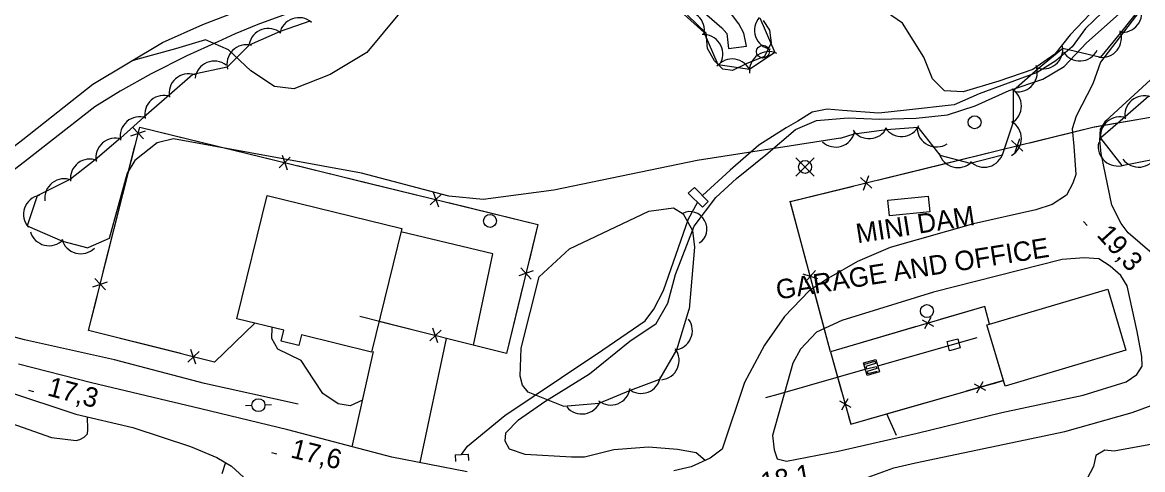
# Model space of a CAD drawing. Extents: x 646142 to 649934, y 5874075 to 5876351.
# Drawn here: x 647843.2 to 648016.1, y 5875055.4 to 5875124.3 of the extents above; entities that cross this region are included whole.
import ezdxf

# ---------------------------------------------------------------- set-up
doc = ezdxf.new("R2010")
doc.units = 0
for name, color, linetype in [('Niveau 19', 7, 'Continuous'), ('Niveau 2', 7, 'Continuous'), ('Niveau 21', 7, 'Continuous'), ('Niveau 26', 7, 'Continuous'), ('Niveau 3', 7, 'Continuous'), ('Niveau 31', 7, 'Continuous'), ('Niveau 36', 7, 'Continuous'), ('Niveau 37', 7, 'Continuous'), ('Niveau 4', 7, 'Continuous'), ('Niveau 44', 7, 'Continuous')]:
    doc.layers.add(name, color=color, linetype=linetype)

msp = doc.modelspace()

# ---------------------------------------------------------------- linework, layer by layer
at = {"layer": 'Niveau 19'}
for points in [[(647912.79, 5875074.53), (647915.8, 5875088.62), (647901.62, 5875091.98)], [(647904.6, 5875056.43), (647908.66, 5875075.57)], [(647894.09, 5875058.88), (647897.38, 5875073.56)], [(647839.61, 5875063.1), (647847.72, 5875060.29), (647851.53, 5875059.82), (647852.09, 5875059.98), (647852.73, 5875060.33), (647853.25, 5875060.87), (647853.33, 5875061.51), (647853.24, 5875063.48)], [(647874.53, 5875056.44), (647873.99, 5875054.69)]]:
    msp.add_lwpolyline(points, dxfattribs=at)
at = {"layer": 'Niveau 2'}
for points in [[(647948.54, 5875056.77), (647947.18, 5875057.91), (647944.3, 5875058.45), (647939.79, 5875058.82), (647934.48, 5875058.41), (647929.95, 5875057.24), (647927.95, 5875057.28), (647920.79, 5875057.68), (647918.35, 5875058.5), (647917.7, 5875059.74), (647917.81, 5875060.99), (647919.78, 5875063.02), (647923.8, 5875065.85), (647930.73, 5875070.09), (647936.93, 5875075.14), (647941.01, 5875077.86), (647942.82, 5875080.99), (647943.97, 5875085.43), (647946.87, 5875092.87), (647950.2, 5875097.28), (647953.38, 5875100.21), (647957.9, 5875103.85), (647962.52, 5875107.75), (647965.74, 5875109.13), (647970.64, 5875109.57), (647975.48, 5875109.34), (647981.12, 5875109.49), (647985.95, 5875110.04), (647990.23, 5875111.41), (647995.46, 5875113.77), (648000.65, 5875115.53), (648003.93, 5875117.46), (648007.39, 5875121.12), (648013.34, 5875126.39)], [(648010.04, 5875127.8), (648004.87, 5875122.37), (648002.52, 5875119.35), (647999.11, 5875117), (647993.87, 5875115.23), (647988.38, 5875113.56), (647985.48, 5875113.74), (647983.65, 5875115.56), (647982.32, 5875118.92), (647979.03, 5875124.15), (647976.56, 5875125.87)], [(647901.42, 5875125.71), (647896.37, 5875119.64), (647890.71, 5875116.23), (647885.1, 5875114.01), (647882.12, 5875114.37), (647878.47, 5875116.78), (647875.02, 5875120.04), (647871.45, 5875121.58), (647866.83, 5875120.17), (647861.04, 5875118.58), (647859.98, 5875118.28)], [(647957.51, 5875124.54), (647958.48, 5875123.09), (647958.74, 5875121.11), (647957.71, 5875118.99), (647954.99, 5875117.95), (647952.8, 5875116.85), (647951.31, 5875117.05), (647950.01, 5875118.34), (647948.93, 5875120.24), (647948.7, 5875122.59), (647945.83, 5875125.37)], [(647895.7, 5875066.05), (647893.78, 5875065.2), (647891.93, 5875065.49), (647889.59, 5875067.09), (647888.2, 5875069.19), (647886.2, 5875072.18), (647882.61, 5875073.89), (647881.68, 5875075.57), (647881.73, 5875077.26)], [(648017.57, 5875059.25), (648011.68, 5875058.18), (648010.25, 5875058.33), (648008.86, 5875057.54), (648008.5, 5875055.85), (648005.97, 5875051.05), (648005.26, 5875048.79), (648004.47, 5875047.18), (648002.5, 5875046.33), (647997.21, 5875045.15), (647993.14, 5875043.44), (647990.25, 5875042.92), (647987.83, 5875043.62), (647985.34, 5875044.96), (647982.26, 5875045.78), (647977.1, 5875044.49), (647974.04, 5875044.48), (647968.3, 5875044.85), (647963.7, 5875044.98), (647960.05, 5875045.61), (647958.03, 5875046.36), (647955.48, 5875048.35), (647954.95, 5875049.19)]]:
    msp.add_lwpolyline(points, dxfattribs=at)
at = {"layer": 'Niveau 21'}
for points in [[(647942.23, 5875131.19), (647951.12, 5875123.44), (647951.92, 5875122.58), (647952.15, 5875120.23), (647954.93, 5875120.63), (647954.5, 5875122.6), (647953.77, 5875124.06), (647952.29, 5875125.93)], [(647834.41, 5875099.42), (647843.26, 5875106.23), (647854.07, 5875114.77), (647864.84, 5875121.17), (647871.04, 5875123.92), (647884.98, 5875129.35)], [(648015.61, 5875126.05), (648009.58, 5875118.12), (648008.38, 5875114.8), (648005.81, 5875109.82), (648005.18, 5875107.87), (648005.45, 5875105.18), (648005.76, 5875100.84), (648005.31, 5875099.49), (648004.32, 5875097.62), (648002.1, 5875096.22), (647999.6, 5875095.38), (647989.94, 5875093.23), (647977.13, 5875089.58), (647972.05, 5875087.41), (647967.61, 5875084.84), (647964.62, 5875082.89), (647960.78, 5875078.96), (647957.7, 5875074.51), (647954.62, 5875068.77), (647951.17, 5875058.5), (647949.31, 5875057.13), (647946.39, 5875055.77), (647943.74, 5875055.15)], [(648017.55, 5875088.67), (648013.83, 5875091.84), (648012.75, 5875093.27), (648011.3, 5875096.08), (648009.68, 5875104.07), (648009.48, 5875106.05), (648009.54, 5875107.83), (648010.36, 5875109.1), (648017.91, 5875116)], [(648015.21, 5875076.63), (648013.69, 5875083.68), (648012.71, 5875085.24), (648011.04, 5875086.72), (648009.28, 5875087.85), (648007.03, 5875087.98), (648003.64, 5875087.75), (647983.81, 5875082.69), (647969.66, 5875078.32), (647965.73, 5875076.51), (647963.28, 5875073.9), (647962.08, 5875071.77), (647958.96, 5875060.59), (647959.18, 5875058.37), (647959.67, 5875057), (647961.12, 5875056.67), (647969.08, 5875058.18), (647981.27, 5875060.94), (647994.36, 5875064.14), (648006.9, 5875066.82), (648013.52, 5875068.9), (648015.17, 5875070.01), (648015.99, 5875071.27), (648015.95, 5875072.8), (648015.21, 5875076.63)], [(647911.86, 5875055.02), (647900.21, 5875057.28), (647884.14, 5875061.46), (647870.74, 5875064.73), (647853.86, 5875068.71), (647842.62, 5875071.61)], [(647840.74, 5875067.43), (647851.46, 5875063.9), (647860.26, 5875061.82), (647869.14, 5875058.93), (647873.2, 5875057.21), (647875.45, 5875055.9), (647879.2, 5875052.49)], [(647973.14, 5875053.97), (647977.68, 5875055.61), (647981.01, 5875056.41), (648004.04, 5875061.21), (648014.45, 5875064.14), (648021.03, 5875066.57)]]:
    msp.add_lwpolyline(points, dxfattribs=at)
at = {"layer": 'Niveau 26'}
for p, q in [((647909.97, 5875057.62), (647911.99, 5875057.74)), ((647909.97, 5875057.62), (647910.03, 5875056.62)), ((647911.99, 5875057.74), (647912.05, 5875056.74))]:
    msp.add_line(p, q, dxfattribs=at)
msp.add_lwpolyline([(647946.9, 5875098.82), (647949.03, 5875096.68), (647948.14, 5875095.79), (647945.96, 5875097.93), (647946.9, 5875098.82)], dxfattribs=at)
at = {"layer": 'Niveau 3'}
for p, q in [((648006.96, 5875093.59), (648007.49, 5875092.99)), ((647844.14, 5875067.59), (647844.91, 5875067.38)), ((647881.66, 5875057.99), (647882.44, 5875057.79))]:
    msp.add_line(p, q, dxfattribs=at)
at = {"layer": 'Niveau 31'}
for points in [[(647880.98, 5875097.59), (647901.74, 5875092.49), (647897.07, 5875073.47), (647886.27, 5875076.12), (647885.87, 5875074.48), (647883.14, 5875075.15), (647883.55, 5875076.82), (647876.31, 5875078.59), (647880.98, 5875097.59)], [(647976.77, 5875096.88), (647982.98, 5875097.48), (647983.22, 5875095.05), (647977, 5875094.45), (647976.77, 5875096.88)], [(647994.58, 5875069.07), (647992.04, 5875077.65), (647992.44, 5875077.77), (648010.7, 5875083.17), (648013.49, 5875073.74), (647994.83, 5875068.23), (647992.04, 5875077.65)], [(647987.9, 5875074.11), (647986.28, 5875073.67), (647985.9, 5875075.08), (647987.52, 5875075.52), (647987.9, 5875074.11)]]:
    msp.add_lwpolyline(points, dxfattribs=at)
at = {"layer": 'Niveau 36'}
for p, q in [((647965.38, 5875100.58), (647962.56, 5875103.4)), ((647962.56, 5875100.58), (647965.38, 5875103.4)), ((647975.18, 5875071.36), (647990.53, 5875075.73)), ((647959.81, 5875066.98), (647973.25, 5875070.81)), ((647957.92, 5875066.45), (647959.81, 5875066.98)), ((647877.63, 5875065.25), (647878.63, 5875065.27)), ((647881.63, 5875065.32), (647880.63, 5875065.3))]:
    msp.add_line(p, q, dxfattribs=at)
msp.add_lwpolyline([(647973.53, 5875069.85), (647972.98, 5875071.78), (647974.9, 5875072.32), (647975.45, 5875070.4)], close=True, dxfattribs=at)
msp.add_lwpolyline([(647973.22, 5875071.58), (647974.73, 5875072.05), (647974.83, 5875071.7), (647973.37, 5875071.22), (647973.47, 5875070.86), (647974.94, 5875071.25), (647975.04, 5875070.91), (647973.58, 5875070.47), (647973.67, 5875070.14), (647975.1, 5875070.53)], dxfattribs=at)
for centre in [(647957.47, 5875119.76), (647990.13, 5875108.87), (647963.97, 5875101.99), (647915.36, 5875093.68), (647982.78, 5875079.77), (647879.63, 5875065.28)]:
    msp.add_circle(centre, 1, dxfattribs=at)
at = {"layer": 'Niveau 37'}
for points in [[(647967.91, 5875073.52), (647961.69, 5875096.65), (648008.57, 5875108.15), (648017.29, 5875109.67), (648026.9, 5875079.51)], [(648008.36, 5875108.11), (648017.29, 5875109.67)], [(647879.08, 5875077.91), (647872.84, 5875071.92), (647853.42, 5875076.8), (647861.31, 5875108.12), (647922.76, 5875093.13), (647917.89, 5875073.25), (647898.23, 5875078.19)], [(647859.94, 5875106.79), (647862.2, 5875107.56)], [(647861.88, 5875106.3), (647860.26, 5875108.05)], [(647861.31, 5875108.12), (647872.01, 5875105.51)], [(647998.65, 5875105.71), (648008.36, 5875108.1)], [(647872.01, 5875105.51), (647881.73, 5875103.14)], [(647995.84, 5875106.06), (647997.58, 5875104.42)], [(647996.32, 5875104.11), (647997.11, 5875106.36)], [(647858.14, 5875095.53), (647860.58, 5875105.22)], [(647883.29, 5875103.79), (647884.08, 5875101.54)], [(647985.05, 5875102.38), (647994.76, 5875104.76)], [(647882.81, 5875101.84), (647884.55, 5875103.48)], [(647885.61, 5875102.19), (647895.33, 5875099.82)], [(647975.34, 5875099.99), (647985.05, 5875102.38)], [(647972.54, 5875100.34), (647974.28, 5875098.7)], [(647973.01, 5875098.39), (647973.8, 5875100.65)], [(647895.33, 5875099.82), (647905.04, 5875097.45)], [(647961.74, 5875096.66), (647971.45, 5875099.04)], [(647906.13, 5875096.16), (647907.87, 5875097.79)], [(647906.6, 5875098.1), (647907.39, 5875095.85)], [(647855.69, 5875085.83), (647858.14, 5875095.53)], [(647908.93, 5875096.5), (647922.76, 5875093.13)], [(647964.27, 5875087.04), (647961.68, 5875096.7)], [(647922.76, 5875093.13), (647921.39, 5875087.53)], [(647856.02, 5875083.03), (647854.4, 5875084.78)], [(647922.04, 5875085.98), (647919.79, 5875085.19)], [(647920.1, 5875086.45), (647921.73, 5875084.71)], [(647965.92, 5875084.75), (647963.66, 5875085.49)], [(647963.99, 5875084.23), (647965.59, 5875086.01)], [(647854.08, 5875083.52), (647856.34, 5875084.29)], [(647920.44, 5875083.65), (647917.89, 5875073.25)], [(647967.91, 5875073.52), (647965.31, 5875083.18)], [(647853.42, 5875076.8), (647854.72, 5875081.95)], [(647992.44, 5875077.77), (647991.69, 5875080.51), (647967.91, 5875073.52), (647971.01, 5875062.34), (647994.58, 5875069.07)], [(647992.44, 5875077.77), (647991.69, 5875080.51), (647967.91, 5875073.52), (647971.01, 5875062.34), (647994.58, 5875069.07)], [(647992.44, 5875077.77), (647991.69, 5875080.51), (647967.91, 5875073.52), (647971.01, 5875062.34), (647994.58, 5875069.07)], [(647992.44, 5875077.77), (647991.69, 5875080.51), (647984.82, 5875078.49)], [(647879.08, 5875077.91), (647872.84, 5875071.92)], [(647904.99, 5875076.49), (647895.29, 5875078.92)], [(647982.02, 5875078.41), (647983.78, 5875077.45)], [(647983.38, 5875078.81), (647982.42, 5875077.05)], [(647867.66, 5875073.22), (647853.42, 5875076.8)], [(647907.8, 5875076.82), (647906.05, 5875075.19)], [(647907.31, 5875074.88), (647906.53, 5875077.13)], [(647980.98, 5875077.36), (647971.39, 5875074.55)], [(647917.89, 5875073.25), (647908.87, 5875075.52)], [(647971.39, 5875074.55), (647967.91, 5875073.52), (647969.61, 5875067.38)], [(647870.46, 5875073.55), (647868.71, 5875071.92)], [(647869.97, 5875071.61), (647869.2, 5875073.86)], [(647979.44, 5875064.75), (647989.06, 5875067.49)], [(647994.58, 5875069.07), (647988.82, 5875067.42)], [(647994.58, 5875069.07), (647988.82, 5875067.42)], [(647994.58, 5875069.07), (647988.82, 5875067.42)], [(647994.58, 5875069.07), (647988.82, 5875067.42)], [(647991.86, 5875067.55), (647990.11, 5875068.53)], [(647990.5, 5875067.16), (647991.47, 5875068.91)], [(647992.91, 5875068.59), (647994.58, 5875069.07)], [(647969.28, 5875065.95), (647971.02, 5875064.96)], [(647969.66, 5875064.58), (647970.64, 5875066.33)], [(647970.68, 5875063.53), (647971.01, 5875062.34), (647979.44, 5875064.75)], [(647978.08, 5875060.59), (647976.6, 5875063.93)]]:
    msp.add_lwpolyline(points, dxfattribs=at)
at = {"layer": 'Niveau 4'}
for points in [[(647925.34, 5875141.59), (647896.06, 5875130), (647879.56, 5875123.95), (647876.03, 5875122.51), (647873.38, 5875121.25), (647868.57, 5875119.09), (647863.07, 5875116.33), (647858.31, 5875113.66), (647854.41, 5875111.25), (647843.51, 5875102.78), (647832.25, 5875094.21), (647826.73, 5875088.69), (647825.69, 5875087.35), (647825.51, 5875086.91), (647824.97, 5875084.26)], [(648023.03, 5875134.01), (648018.05, 5875131.97), (648015.53, 5875131.24), (648011.12, 5875127.01), (648007.25, 5875123.31), (648005.17, 5875120.5), (648002.68, 5875118.35), (647999.8, 5875116.53), (647990.82, 5875113.26), (647986.98, 5875111.57), (647979.64, 5875110.72), (647975.33, 5875110.28), (647969.76, 5875110.67), (647967.38, 5875110.91), (647965.07, 5875110.44), (647962.85, 5875109.03), (647961.07, 5875108.02), (647956.86, 5875105.35), (647952.42, 5875101.47), (647948.14, 5875097.57)], [(647910.97, 5875057.68), (647911.9, 5875058.95), (647917.67, 5875063.67), (647926.39, 5875069.52), (647932.79, 5875073.83), (647939.3, 5875078.27), (647940.65, 5875080.06), (647942.13, 5875082.93), (647945.98, 5875093.97), (647947.39, 5875096.52)], [(647885.77, 5875065.41), (647871.33, 5875068.61), (647857.42, 5875072.26), (647843.51, 5875075.37), (647831.81, 5875078.5)]]:
    msp.add_lwpolyline(points, dxfattribs=at)
at = {"layer": 'Niveau 44'}
for points in [[(647969.45, 5875106.45), (647971.54, 5875107.09), (647976.55, 5875107.77), (647981.39, 5875108.1), (647984.76, 5875103.81), (647989.45, 5875102.56), (647994.42, 5875103.88), (647996.12, 5875108.95), (647996.12, 5875113.8), (647999.97, 5875117.21), (648003.73, 5875120.28), (648009.62, 5875118.89), (648012.69, 5875122.65), (648015.9, 5875126.67)], [(647956.98, 5875124.97), (647959.33, 5875119.61), (647955.39, 5875117.03), (647950.58, 5875117.74), (647948.42, 5875122.7), (647944.83, 5875125.97)], [(647887.57, 5875124.47), (647882.99, 5875122.86), (647878.22, 5875120.78), (647874.8, 5875117.35), (647869.49, 5875116.25), (647865.84, 5875113.05), (647861.97, 5875109.66), (647858.32, 5875106.45), (647854.46, 5875103.09), (647850.61, 5875100.12), (647845.51, 5875097.53), (647843.94, 5875092.94), (647849.4, 5875090.55), (647853.29, 5875089.5)], [(648017.01, 5875112.88), (648013.34, 5875109.71), (648009.55, 5875106.45), (648012.84, 5875102.2), (648018.11, 5875103.24)], [(647969.45, 5875106.45), (647947.34, 5875103), (647925.21, 5875098.4), (647914.32, 5875096.96), (647909.02, 5875097.48), (647895.51, 5875101.05), (647866.5, 5875106.31), (647863.99, 5875105.69), (647860.55, 5875102.99), (647859.37, 5875101.03), (647856.58, 5875090.95), (647853.29, 5875089.5)], [(647926.65, 5875065.11), (647921.25, 5875067.27), (647920.37, 5875068.38), (647920, 5875069.74), (647920.19, 5875074.04), (647922.93, 5875085.08), (647927.64, 5875089.36), (647939.86, 5875095.2), (647943.67, 5875095.71), (647945.15, 5875094.79), (647946.6, 5875092.19), (647946.9, 5875089.64), (647946.08, 5875080.08)], [(647926.65, 5875065.11), (647932.22, 5875065.58), (647937.04, 5875067.57), (647941.57, 5875069.31), (647944.2, 5875073.82), (647946.08, 5875080.08)]]:
    msp.add_lwpolyline(points, dxfattribs=at)
for centre, start, end in [((648012.93, 5875125.74), 261.9318, 21.9098), ((647885.86, 5875122), 49.3654, 169.3433), ((647945.44, 5875123.03), 347.6596, 107.6376), ((647959.18, 5875123.07), 139.0305, 259.0085), ((647881.14, 5875120.34), 49.3654, 169.3433), ((648009.79, 5875121.88), 260.8526, 20.8306), ((647948.27, 5875119.42), 333.4941, 93.472), ((647877.76, 5875117.82), 75.0621, 195.04), ((647958.38, 5875116.76), 65.6074, 185.5853), ((648000.74, 5875120.11), 249.1692, 9.1472), ((648006.36, 5875121.32), 213.1373, 333.1152), ((647872.84, 5875115.3), 52.6896, 172.6675), ((647952.73, 5875115.64), 21.647, 141.625), ((647996.81, 5875116.57), 260.8551, 20.833), ((647868.83, 5875113.33), 71.2951, 191.2731), ((647865.07, 5875110.03), 71.2951, 191.2731), ((647994.36, 5875111.38), 299.9014, 59.8794), ((648016.32, 5875109.96), 70.7577, 190.7357), ((647861.31, 5875106.73), 71.2951, 191.2731), ((647994.35, 5875106.38), 299.9014, 59.8794), ((648012.54, 5875106.7), 70.7577, 190.7357), ((647968.7, 5875108.06), 227.1137, 347.0917), ((647973.86, 5875109.35), 213.9821, 333.9601), ((647978.85, 5875109.69), 213.9821, 333.9601), ((647984.25, 5875108.07), 183.2618, 303.2397), ((647857.55, 5875103.43), 71.2951, 191.2731), ((648012.21, 5875105.13), 168.2823, 288.2602), ((647987.56, 5875104.89), 195.0984, 315.0764), ((647991.62, 5875104.95), 224.9566, 344.9345), ((647853.61, 5875100.21), 67.5932, 187.5712), ((648015.45, 5875104.96), 215.9023, 335.8802), ((647849.65, 5875097.16), 67.5932, 187.5712), ((647846.39, 5875094.67), 101.088, 221.066), ((647847.32, 5875092.85), 196.3103, 316.2882), ((647852.21, 5875091.62), 194.9379, 314.9159), ((647943.58, 5875076.75), 275.9847, 35.9626), ((647941.54, 5875072.18), 275.9847, 35.9626), ((647938.68, 5875070.09), 231.001, 350.979), ((647934.01, 5875068.3), 231.001, 350.979), ((647929.54, 5875066.92), 219.4214, 339.3993)]:
    msp.add_arc(centre, 3, start, end, dxfattribs=at)
msp.add_ellipse((647946.38, 5875092.56), major_axis=(-1.26, 2.27), ratio=0.925819, start_param=3.141593, end_param=6.283185, dxfattribs=at)

# ---------------------------------------------------------------- texts
at = {"layer": 'Niveau 3'}
for s, rotation, p in [('19,3 ', 312.2341, (648008.86, 5875091.43)), ('17,3 ', 345.1711, (647846.91, 5875066.81)), ('17,6 ', 345.9055, (647884.45, 5875057.25)), ('18,1 ', 10.6894, (647957.45, 5875051.86))]:
    msp.add_text(s, height=3, rotation=rotation, dxfattribs=at).set_placement(p)
at = {"layer": 'Niveau 31'}
for s, p in [('MINI DAM', (647972.07, 5875090.21)), ('GARAGE AND OFFICE', (647959.73, 5875081.54))]:
    msp.add_text(s, height=3, rotation=8.941, dxfattribs=at).set_placement(p)

doc.saveas('drawing.dxf')
